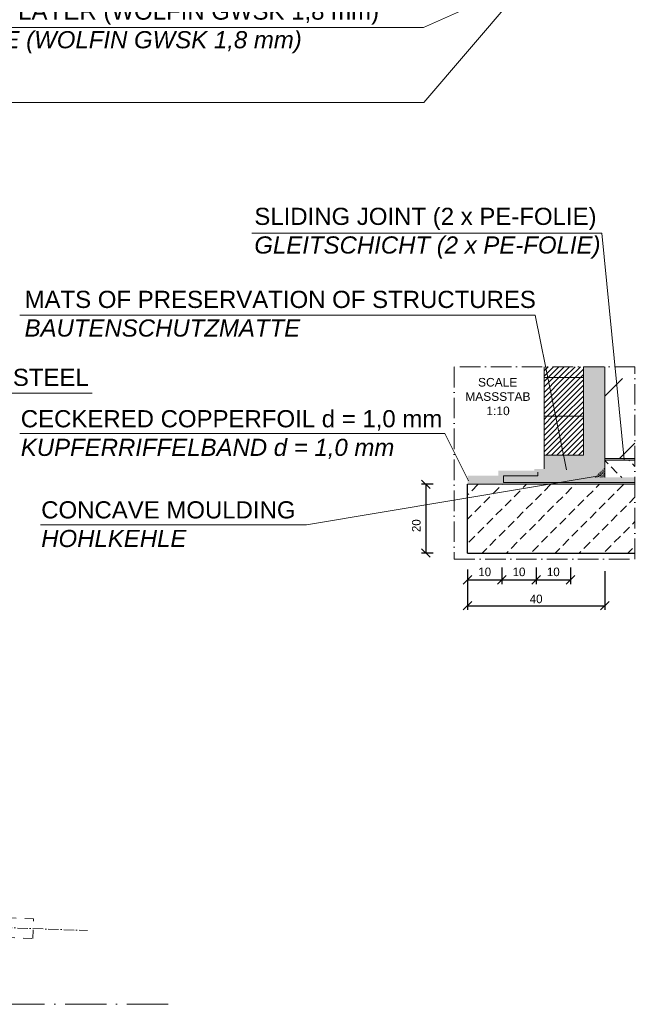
# Model space of a CAD drawing. Header units: millimetres. Extents: x -57642 to 5082813, y -177084 to 58112.
# Tile 798 of 1056: x 88494 to 92082, y -50380 to -44646. Entities that reach past the tile are written whole.
import ezdxf

# ---------------------------------------------------------------- set-up
doc = ezdxf.new("R2010")
doc.units = ezdxf.units.MM
doc.linetypes.add('ACAD_ISO10W100', pattern=[18, 12, -3, 0, -3])
doc.linetypes.add('JIS_02_1.0', pattern=[2, 1, -1])
doc.layers.add('Bemaßung', color=7, linetype='Continuous', lineweight=9)
doc.layers.add('Beschriftung', color=7, linetype='Continuous', lineweight=9)
doc.styles.add('LBB3.5M1000', font='isocp.shx', dxfattribs={"height": 3.5})
doc.dimstyles.new('DIN', dxfattribs={"dimtxt": 2.5, "dimasz": 2.5, "dimexe": 1.25, "dimexo": 0.625, "dimtad": 1, "dimtih": 1, "dimdec": 4, "dimdsep": 46, "dimlunit": 6, "dimtxsty": 'Standard', "dimcen": 2.5, "dimadec": 0, "dimazin": 0, "dimtfac": 1, "dimtdec": 4, "dimtmove": 0, "dimatfit": 3, "dimfxl": 0, "dimtvp": 1, "dimtolj": 1, "dimtzin": 0, "dimarcsym": 0})
pattern_1 = [(45, (0, 683.404), (-15.715448, 15.715448), [])]

# ---------------------------------------------------------------- blocks, each defined once
blk = doc.blocks.new('_Oblique')
at = {"color": 0, "linetype": 'ByBlock', "lineweight": -2}
blk.add_line((-0.5, -0.5), (0.5, 0.5), dxfattribs=at)
blk = doc.blocks.new('*D47')
at = {"layer": 'Bemaßung', "color": 0, "lineweight": -2, "transparency": 16777216}
for p, q in [((91104.3, -47847.5), (91104.3, -47933.8)), ((91304.3, -47837.5), (91304.3, -47933.8)), ((91104.3, -47908.8), (91304.3, -47908.8))]:
    blk.add_line(p, q, dxfattribs=at)
at = {"layer": 'DEFPOINTS', "color": 0, "transparency": 16777216}
for p in [(91104.3, -47547.5), (91304.3, -47537.5), (91304.3, -47908.8)]:
    blk.add_point(p, dxfattribs=at)
at = {"layer": 'Bemaßung', "color": 0, "lineweight": -2, "transparency": 16777216, "xscale": 50, "yscale": 50, "zscale": 50, "rotation": 180}
blk.add_blockref('_Oblique', (91104.3, -47908.8), dxfattribs=at)
at = {"layer": 'Bemaßung', "color": 0, "lineweight": -2, "transparency": 16777216, "xscale": 50, "yscale": 50, "zscale": 50}
blk.add_blockref('_Oblique', (91304.3, -47908.8), dxfattribs=at)
at = {"layer": 'Bemaßung', "color": 0, "transparency": 16777216, "insert": (91204.3, -47862.4), "char_height": 50, "attachment_point": 5}
blk.add_mtext('\\A1;10', dxfattribs=at)
blk = doc.blocks.new('*D48')
at = {"layer": 'Bemaßung', "color": 0, "lineweight": -2, "transparency": 16777216}
for p, q in [((91304.3, -47837.5), (91304.3, -47933.8)), ((91504.3, -47837.5), (91504.3, -47933.8)), ((91304.3, -47908.8), (91504.3, -47908.8))]:
    blk.add_line(p, q, dxfattribs=at)
at = {"layer": 'DEFPOINTS', "color": 0, "transparency": 16777216}
for p in [(91304.3, -47537.5), (91504.3, -47537.5), (91504.3, -47908.8)]:
    blk.add_point(p, dxfattribs=at)
at = {"layer": 'Bemaßung', "color": 0, "lineweight": -2, "transparency": 16777216, "xscale": 50, "yscale": 50, "zscale": 50, "rotation": 180}
blk.add_blockref('_Oblique', (91304.3, -47908.8), dxfattribs=at)
at = {"layer": 'Bemaßung', "color": 0, "lineweight": -2, "transparency": 16777216, "xscale": 50, "yscale": 50, "zscale": 50}
blk.add_blockref('_Oblique', (91504.3, -47908.8), dxfattribs=at)
at = {"layer": 'Bemaßung', "color": 0, "transparency": 16777216, "insert": (91404.3, -47862.4), "char_height": 50, "attachment_point": 5}
blk.add_mtext('\\A1;10', dxfattribs=at)
blk = doc.blocks.new('*D49')
at = {"layer": 'Bemaßung', "color": 0, "lineweight": -2, "transparency": 16777216}
for p, q in [((91504.3, -47837.5), (91504.3, -47933.8)), ((91704.3, -47837.5), (91704.3, -47933.8)), ((91504.3, -47908.8), (91704.3, -47908.8))]:
    blk.add_line(p, q, dxfattribs=at)
at = {"layer": 'DEFPOINTS', "color": 0, "transparency": 16777216}
for p in [(91504.3, -47537.5), (91704.3, -47537.5), (91704.3, -47908.8)]:
    blk.add_point(p, dxfattribs=at)
at = {"layer": 'Bemaßung', "color": 0, "lineweight": -2, "transparency": 16777216, "xscale": 50, "yscale": 50, "zscale": 50, "rotation": 180}
blk.add_blockref('_Oblique', (91504.3, -47908.8), dxfattribs=at)
at = {"layer": 'Bemaßung', "color": 0, "lineweight": -2, "transparency": 16777216, "xscale": 50, "yscale": 50, "zscale": 50}
blk.add_blockref('_Oblique', (91704.3, -47908.8), dxfattribs=at)
at = {"layer": 'Bemaßung', "color": 0, "transparency": 16777216, "insert": (91604.3, -47862.4), "char_height": 50, "attachment_point": 5}
blk.add_mtext('\\A1;10', dxfattribs=at)
blk = doc.blocks.new('*D50')
at = {"layer": 'Bemaßung', "color": 0, "lineweight": -2, "transparency": 16777216}
for p, q in [((91904.3, -47857.5), (91904.3, -48083.9)), ((91104.3, -47897.5), (91104.3, -48083.9)), ((91104.3, -48058.9), (91904.3, -48058.9))]:
    blk.add_line(p, q, dxfattribs=at)
at = {"layer": 'DEFPOINTS', "color": 0, "transparency": 16777216}
for p in [(91904.3, -47557.5), (91104.3, -47597.5), (91904.3, -48058.9)]:
    blk.add_point(p, dxfattribs=at)
at = {"layer": 'Bemaßung', "color": 0, "lineweight": -2, "transparency": 16777216, "xscale": 50, "yscale": 50, "zscale": 50, "rotation": 180}
blk.add_blockref('_Oblique', (91104.3, -48058.9), dxfattribs=at)
at = {"layer": 'Bemaßung', "color": 0, "lineweight": -2, "transparency": 16777216, "xscale": 50, "yscale": 50, "zscale": 50}
blk.add_blockref('_Oblique', (91904.3, -48058.9), dxfattribs=at)
at = {"layer": 'Bemaßung', "color": 0, "transparency": 16777216, "insert": (91504.3, -48020), "char_height": 50, "attachment_point": 5}
blk.add_mtext('\\A1;40', dxfattribs=at)
blk = doc.blocks.new('*D474')
at = {"layer": 'Bemaßung', "color": 0, "lineweight": -2, "transparency": 16777216}
for p, q in [((90904.3, -47352.2), (90835.7, -47352.2)), ((90860.7, -47352.2), (90860.7, -47752.2)), ((90904.3, -47752.2), (90835.7, -47752.2))]:
    blk.add_line(p, q, dxfattribs=at)
at = {"layer": 'DEFPOINTS', "color": 0, "transparency": 16777216}
for p in [(91104.3, -47352.2), (90860.7, -47752.2), (91104.3, -47752.2)]:
    blk.add_point(p, dxfattribs=at)
at = {"layer": 'Bemaßung', "color": 0, "lineweight": -2, "transparency": 16777216, "xscale": 50, "yscale": 50, "zscale": 50}
for p, rotation in [((90860.7, -47352.2), 90), ((90860.7, -47752.2), 270)]:
    blk.add_blockref('_Oblique', p, dxfattribs=dict(at, rotation=rotation))
at = {"layer": 'Bemaßung', "color": 0, "transparency": 16777216, "insert": (90805.8, -47593.1), "char_height": 50, "attachment_point": 5, "rotation": 90}
blk.add_mtext('\\A1;20', dxfattribs=at)

msp = doc.modelspace()

# ---------------------------------------------------------------- hatches: boundary and pattern name
h = msp.add_hatch()
h.set_pattern_fill('ANSI33', color=256, scale=100)
h.set_pattern_definition([(45, (-90965.96, 49127.34), (-449.0128, 449.0128), []), (45, (-90516.94, 49127.34), (-449.0128, 449.0128), [317.5, -158.75])])
h.paths.add_polyline_path([(92154.32116, -27829.22679), (92154.32116, -27822.18698), (92144.32116, -27822.18698), (92104.32116, -27829.22679)])
h.paths.add_polyline_path([(92144.32116, -28150.402), (92154.32116, -28150.402), (92154.32116, -28143.36219), (92144.32116, -28143.36219)])
h.paths.add_polyline_path([(92154.32116, -42689.9717), (92154.32116, -42682.93189), (92144.32116, -42682.93189), (92104.32116, -42689.9717)])
h.paths.add_polyline_path([(92154.32116, -43025.22653), (92144.32116, -43025.22653), (92144.32116, -43032.26634), (92154.32116, -43032.26634)])
h.paths.add_polyline_path([(95854.32116, -42975.94787), (95854.32116, -42982.98768), (95864.32116, -42982.98768), (95904.32116, -42975.94787)])
h.paths.add_polyline_path([(95854.32116, -42640.69303), (95864.32116, -42640.69303), (95864.32116, -42633.65322), (95854.32116, -42633.65322)])
h.paths.add_polyline_path([(95854.32116, -28115.20296), (95854.32116, -28122.24277), (95864.32116, -28122.24277), (95904.32116, -28115.20296)])
h.paths.add_polyline_path([(95864.32116, -27794.02774), (95854.32116, -27794.02774), (95854.32116, -27801.06755), (95864.32116, -27801.06755)])
h.paths.add_polyline_path([(92080.24827, -46667.49095), (91904.32116, -46667.49095), (91904.32116, -47202.21487), (92080.24827, -47202.21487)])
h = msp.add_hatch()
h.set_pattern_fill('ANSI33', color=256, scale=50)
h.paths.add_polyline_path([(87807.31478, -46446.17317), (87807.31478, -46186.41314), (85906.51241, -46091.37302), (85906.51241, -46141.37302), (85730.86494, -46141.37302, -1), (85710.15988, -46141.37302), (85535.51241, -46141.37302), (85495.51241, -46141.37302), (85380.86494, -46141.37302, -1), (85360.15988, -46141.37302), (85245.51241, -46141.37302), (85245.51241, -47568.4154), (86307.10248, -47547.93732), (86423.83741, -46821.94125), (87807.31478, -46821.94125)])
h.paths.add_polyline_path([(85720.51241, -46230.46659), (85715.51241, -46230.46659), (85720.51241, -46232.22654)], flags=16)
h.paths.add_polyline_path([(85395.51241, -46212.86706), (85370.51241, -46212.86706), (85370.51241, -46216.38697), (85375.51241, -46216.38697)], flags=16)
h.paths.add_polyline_path([(87807.31478, -47633.31946), (85245.51241, -47682.73667), (85245.51241, -47831.00057), (85360.15988, -47831.00057, -1), (85380.86494, -47831.00057), (85495.51241, -47831.00057), (85495.51241, -47966.16561), (85817.45415, -47966.16561), (87807.31478, -47927.78117)])
h.paths.add_polyline_path([(85370.51241, -47759.50653), (85370.51241, -47755.98662), (85365.51241, -47755.98662), (85345.51241, -47759.50653)], flags=16)
h.paths.add_polyline_path([(85817.45415, -47966.16561), (85495.51241, -47966.16561), (85495.51241, -47831.00057), (85380.86494, -47831.00057, -1), (85360.15988, -47831.00057), (85245.51241, -47831.00057), (84445.51241, -47831.00057), (84445.51241, -48031.00057), (83945.51241, -48031.00057), (83945.51241, -47831.00057), (83830.86494, -47831.00057, -1), (83810.15988, -47831.00057), (83695.51241, -47831.00057), (83695.51241, -48042.63861), (83745.33257, -48042.63861), (83745.33257, -48331.00057), (85452.61919, -48331.00057)])
h.paths.add_polyline_path([(85370.51241, -47927.13394), (85365.51241, -47927.13394), (85370.51241, -47928.89389)], flags=16)
h.paths.add_polyline_path([(83845.51241, -47902.49461), (83820.51241, -47902.49461), (83820.51241, -47906.01451), (83825.51241, -47906.01451)], flags=16)
h.paths.add_polyline_path([(84445.51241, -47831.00057), (83945.51241, -47831.00057), (83945.51241, -48031.00057), (84445.51241, -48031.00057)], flags=17)
h.paths.add_polyline_path([(85635.51379, -46499.82645), (85835.51379, -46499.82645), (85835.51379, -46349.82645), (85635.51379, -46349.82645)], flags=24)
h.paths.add_polyline_path([(86423.54578, -47175.90425), (88916.31522, -47175.90425), (88916.31522, -46462.73917), (86423.54578, -46462.73917)], flags=9)
h = msp.add_hatch()
h.set_pattern_fill('ANSI33', color=256, scale=50)
h.paths.add_polyline_path([(87807.31478, -46821.94125), (86423.83741, -46821.94125), (86307.10248, -47547.93732), (87807.31478, -47518.9982), (87807.31478, -47206.31641)])
h.paths.add_polyline_path([(86585.86332, -47555.7978), (87054.85533, -47540.6675), (87048.21067, -47334.70371), (86579.21865, -47349.83401)], flags=9)
h.paths.add_polyline_path([(86423.54578, -47175.90425), (88916.31522, -47175.90425), (88916.31522, -46462.73917), (86423.54578, -46462.73917)], flags=9)
h = msp.add_hatch(color=253)
h.dxf.hatch_style = 1
h.paths.add_polyline_path([(91904.32116, -46667.49095), (91900.17916, -46667.49095), (91900.17916, -47250.49901), (91838.46329, -47312.21487), (91844.32116, -47312.21487), (91904.32116, -47252.21487)])
h.paths.add_polyline_path([(91860.17916, -47233.93047), (91860.17916, -47219.78833), (91817.75261, -47262.21487), (91494.32116, -47262.21487), (91494.32116, -47272.21487), (91284.32116, -47272.21487), (91284.32116, -47302.21487), (91104.32116, -47302.21487), (91104.32116, -47312.21487), (91294.32116, -47312.21487), (91294.32116, -47282.21487), (91504.32116, -47282.21487), (91504.32116, -47272.21487), (91821.89475, -47272.21487)])
h = msp.add_hatch(color=254)
h.dxf.hatch_style = 1
h.paths.add_polyline_path([(91900.17916, -47250.49901), (91900.17916, -46667.49095), (91890.17916, -46667.49095), (91890.17916, -47246.35687), (91834.32116, -47302.21487), (91534.32116, -47302.21487), (91534.32116, -47322.21487), (92080.24827, -47322.21487), (92080.24827, -47312.21487), (91838.46329, -47312.21487)], flags=17)
h.paths.add_polyline_path([(91314.32116, -47302.21487), (91514.32116, -47302.21487), (91514.32116, -47282.21487), (91826.03689, -47282.21487), (91870.17916, -47238.0726), (91870.17916, -46667.49095), (91860.17916, -46667.49095), (91860.17916, -47233.93047), (91821.89475, -47272.21487), (91504.32116, -47272.21487), (91504.32116, -47282.21487), (91504.32116, -47292.21487), (91304.32116, -47292.21487), (91304.32116, -47322.21487), (91114.32116, -47322.21487), (91114.32116, -47342.21487), (91304.32116, -47342.21487), (91304.32116, -47352.21487), (92080.24827, -47352.21487), (92080.24827, -47342.21487), (91314.32116, -47342.21487)])
h = msp.add_hatch(color=250)
h.dxf.hatch_style = 1
h.paths.add_polyline_path([(91890.17916, -47246.35687), (91890.17916, -46667.49095), (91870.17916, -46667.49095), (91870.17916, -47238.0726), (91826.03689, -47282.21487), (91514.32116, -47282.21487), (91514.32116, -47302.21487), (91314.32116, -47302.21487), (91314.32116, -47342.21487), (92080.24827, -47342.21487), (92080.24827, -47322.21487), (91534.32116, -47322.21487), (91534.32116, -47302.21487), (91834.32116, -47302.21487)])
at = {"lineweight": 5}
h = msp.add_hatch(dxfattribs=at)
h.set_pattern_fill('ANSI31', color=256, scale=7, style=0)
h.set_pattern_definition(pattern_1)
h.paths.add_polyline_path([(91780.17916, -46667.49095), (91550.17916, -46667.49095), (91550.17916, -46730.21487), (91780.17916, -46730.21487)])
h = msp.add_hatch(dxfattribs=at)
h.set_pattern_fill('ANSI31', color=256, scale=7, style=0)
h.set_pattern_definition(pattern_1)
h.paths.add_polyline_path([(91780.17916, -46730.21487), (91550.17916, -46730.21487), (91550.17916, -46956.21487), (91780.17916, -46956.21487)])
h = msp.add_hatch(dxfattribs=at)
h.set_pattern_fill('ANSI31', color=256, scale=7, style=0)
h.set_pattern_definition(pattern_1)
h.paths.add_polyline_path([(91780.17916, -46956.21487), (91550.17916, -46956.21487), (91550.17916, -47182.21487), (91780.17916, -47182.21487)])
h = msp.add_hatch(color=254)
h.dxf.hatch_style = 1
h.paths.add_polyline_path([(92080.24827, -47202.21487), (91904.32116, -47202.21487), (91904.32116, -47212.21487), (92080.24827, -47212.21487)])
at = {"lineweight": 9}
h = msp.add_hatch(dxfattribs=at)
h.set_pattern_fill('BETON_UNBEWEHRT', color=256, scale=400, angle=90, pattern_type=2)
h.set_pattern_definition([(135, (-76066.7, 49198.05), (-70.71068, -70.71068), [50, -25])])
h.paths.add_polyline_path([(92080.24827, -47312.21487), (92080.24827, -47212.21487), (91904.32116, -47212.21487), (91904.32116, -47312.21487)])
h = msp.add_hatch(color=250)
h.dxf.hatch_style = 1
h.paths.add_polyline_path([(91304.32116, -47292.21487), (91504.32116, -47292.21487), (91504.32116, -47282.21487), (91294.32116, -47282.21487), (91294.32116, -47312.21487), (91104.32116, -47312.21487), (91104.32116, -47352.21487), (91304.32116, -47352.21487), (91304.32116, -47342.21487), (91114.32116, -47342.21487), (91114.32116, -47322.21487), (91304.32116, -47322.21487)])
h = msp.add_hatch(dxfattribs=at)
h.set_pattern_fill('AR-SAND', color=256, scale=0.1, angle=2.862405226, style=0)
h.set_pattern_definition([(40.362405, (70589.392, -60875.6644), (-0.4042048, 4.880036), [0, -3.8608, 0, -4.318, 0, -4.1275]), (10.362405, (70589.392, -60875.6644), (4.131659, 7.3837887), [0, -2.0828, 0, -3.4798, 0, -1.3335]), (330.362405, (70586.272, -60875.8205), (7.8993371, 0.40935666), [0, -1.27, 0, -4.572, 0, -5.969]), (320.362405, (70586.272, -60875.8205), (7.5147123, 2.6078137), [0, -0.635, 0, -2.9972, 0, -3.429])])
h.paths.add_polyline_path([(91904.32116, -47252.21487), (91844.32116, -47312.21487), (91904.32116, -47312.21487)])
h = msp.add_hatch(dxfattribs=at)
h.set_pattern_fill('BETON_UNBEWEHRT', color=256, scale=400, pattern_type=2)
h.set_pattern_definition([(45, (-75995.99, 49095.34), (-70.71068, 70.71068), [50, -25])])
h.paths.add_polyline_path([(92080.24827, -47752.21487), (92080.24827, -47352.21487), (91104.32116, -47352.21487), (91104.32116, -47752.21487)])
at = {"layer": 'Bemaßung', "lineweight": 5}
h = msp.add_hatch(dxfattribs=at)
h.set_pattern_fill('AR-SAND', color=256, scale=0.25)
h.set_pattern_definition([(37.5, (0, 683.404), (-0.4000078, 12.2353309), [0, -9.652, 0, -10.795, 0, -10.31875]), (7.5, (0, 683.404), (11.238082, 17.9206275), [0, -5.207, 0, -8.6995, 0, -3.33375]), (327.5, (-7.81, 683.404), (19.7748093, 0.0359296), [0, -3.175, 0, -11.43, 0, -14.9225]), (317.5, (-7.81, 683.404), (19.0889113, 5.573233), [0, -1.5875, 0, -7.493, 0, -8.5725])])
h.paths.add_polyline_path([(91860.17916, -47219.78833), (91860.17916, -46667.49095), (91780.17916, -46667.49095), (91780.17916, -47182.21487), (91550.17916, -47182.21487), (91550.17916, -47262.21487), (91817.75261, -47262.21487)])

# ---------------------------------------------------------------- linework, layer by layer
at = {"lineweight": 9}
for p, q in [((90846.95277, -44691.29025, -475.00001), (91419.77884, -44437.32091)), ((90848.78371, -45128.04667, -475.00001), (91428.34342, -44451.55789)), ((91887.95327, -45888.85654), (92018.05068, -47206.76003)), ((88495.13948, -46366.91047), (91498.60407, -46366.91047)), ((91680.55488, -47267.76827), (91498.60407, -46366.91047)), ((91780.17916, -46667.49095), (91780.17916, -47182.21487)), ((88915.80884, -46821.94125), (86423.83741, -46821.94125)), ((88495.13948, -47056.78992), (90972.69604, -47056.78992)), ((90972.69604, -47056.78992), (91109.69178, -47332.81696)), ((91550.17916, -47182.21487), (91550.17916, -47262.21487)), ((90165.59741, -47587.45224, -475.00001), (91882.92885, -47300.31546)), ((91314.32116, -47342.21487), (91314.32116, -47302.21487)), ((91314.32116, -47302.21487), (91514.32116, -47302.21487)), ((91514.32116, -47302.21487), (91514.32116, -47282.21487)), ((91104.32116, -47352.21487), (92080.24827, -47352.21487)), ((91314.32116, -47342.21487), (92080.24827, -47342.21487))]:
    msp.add_line(p, q, dxfattribs=at)
at = {"lineweight": 15}
for p, q in [((91904.32116, -46667.49095), (91904.32116, -47312.21487)), ((91904.32116, -47202.21487), (92080.24827, -47202.21487)), ((91904.32116, -47212.21487), (92080.24827, -47212.21487))]:
    msp.add_line(p, q, dxfattribs=at)
for q in [(91104.32116, -47352.21487), (92080.24827, -47752.21487)]:
    msp.add_line((91104.32116, -47752.21487), q)
at = {"linetype": 'ACAD_ISO10W100', "lineweight": 18, "ltscale": 5}
msp.add_line((86319.70177, -49858.549), (88889.2801, -49950.76878), dxfattribs=at)
at = {"linetype": 'ACAD_ISO10W100', "lineweight": 18, "ltscale": 20}
msp.add_line((89359.02532, -50380.40517), (87869.86812, -50380.40517), dxfattribs=at)
at = {"lineweight": 9, "elevation": -475.00001}
for points in [[(87549.61238, -44691.29025), (90846.95277, -44691.29025)], [(87549.61238, -45128.04667), (90848.78371, -45128.04667)], [(88614.63013, -47587.45224), (90165.59741, -47587.45224)]]:
    msp.add_lwpolyline(points, dxfattribs=at)
at = {"lineweight": 9}
for points in [[(89847.33117, -45888.85654), (91887.95327, -45888.85654)], [(91550.17916, -46667.49095), (91550.17916, -46730.21487), (91780.17916, -46730.21487), (91780.17916, -46667.49095)], [(91780.17916, -46730.21487), (91550.17916, -46730.21487), (91550.17916, -46956.21487), (91780.17916, -46956.21487), (91780.17916, -46730.21487)], [(91780.17916, -46956.21487), (91550.17916, -46956.21487), (91550.17916, -47182.21487), (91780.17916, -47182.21487), (91780.17916, -46956.21487)]]:
    msp.add_lwpolyline(points, dxfattribs=at)
at = {"linetype": 'ACAD_ISO10W100', "lineweight": 18, "ltscale": 10}
msp.add_lwpolyline([(91027.02285, -47788.64864), (92080.24827, -47788.64864), (92080.24827, -46667.49095), (91027.02285, -46667.49095)], close=True, dxfattribs=at)
at = {"linetype": 'JIS_02_1.0', "lineweight": 18, "ltscale": 50}
msp.add_lwpolyline([(86316.23078, -49915.61122), (88570.07568, -49996.49962), (88574.17516, -49882.27316), (86319.74072, -49801.36361)], dxfattribs=at)

# ---------------------------------------------------------------- texts
at = {"insert": (91072.89814, -46732.70457), "char_height": 50, "attachment_point": 1, "style": 'LBB3.5M1000'}
msp.add_mtext_dynamic_manual_height_columns('\\pi92.665;{\\fArial|b0|i0|c0|p34;SCALE\\P\\pi18.006;MASSSTAB\\P\\pi141.25;1:10}', width=407.4997136, gutter_width=17.5, heights=[0], dxfattribs=at)
at = {"layer": 'Beschriftung', "char_height": 100, "attachment_point": 1, "style": 'LBB3.5M1000'}
for s, insert, width in [('{\\fArial|b0|i0|c0|p34;PROTECTIVE LAYER (WOLFIN GWSK 1,8 mm)\\P\\fArial|b0|i1|c0|p34;SCHUTZLAGE (WOLFIN GWSK 1,8 mm)}', (87553.84098, -44546.19377, -475.00001), 3120.7263023), ('{\\fArial|b0|i0|c0|p34;SLIDING JOINT (2 x PE-FOLIE)\\P\\fArial|b0|i1|c0|p34;GLEITSCHICHT (2 x PE-FOLIE)}', (89861.53808, -45741.61205), 2012.0748098), ('{\\fArial|b0|i0|c0|p34;MATS OF PRESERVATION OF STRUCTURES\\P\\fArial|b0|i1|c0|p34;BAUTENSCHUTZMATTE}', (88522.37622, -46225.23593, -475.00001), 2976.2278532), ('{\\fArial|b0|i0|c0|p34;LEAKAGE CONTROL PIPE\\P%%C114,3x3,6 PN 16 STAINLESS STEEL\\P\\fArial|b0|i1|c0|p34;LECKKONTROLLROHR\\PNICHTROSTENDER STAHL}', (86458.7777, -46512.43221, -475.00001), 3120.7263023), ('{\\fArial|b0|i0|c0|p34;\\C256;CECKERED COPPERFOIL d = 1,0 mm\\P\\fArial|b0|i1|c0|p34;KUPFERRIFFELBAND d = 1,0 mm}', (88500.32259, -46920.17704, -475.00001), 2453.1259384), ('{\\fArial|b0|i0|c0|p34;CONCAVE MOULDING\\P\\fArial|b0|i1|c0|p34;HOHLKEHLE}', (88619.3748, -47450.8575, -475.00001), 1491.6948631)]:
    msp.add_mtext(s, dxfattribs=dict(at, insert=insert, width=width))

# ---------------------------------------------------------------- dimensions: what is measured, and where the dimension line sits
at = {"layer": 'Bemaßung'}
dim = msp.add_linear_dim(base=(90860.69305, -47752.21487), p1=(91104.32116, -47352.21487), p2=(91104.32116, -47752.21487), angle=90, text='20', dimstyle='DIN', override={"dimscale": 100, "dimtxt": 0.5, "dimasz": 0.5, "dimexe": 0.25, "dimexo": 2, "dimgap": 0, "dimtih": 0, "dimdec": 2, "dimblk1": 'Oblique', "dimblk2": 'Oblique', "dimsah": 1, "dimtmove": 2}, dxfattribs=at)
dim.commit()
dim.dimension.update_dxf_attribs({"geometry": '*D474', "text_midpoint": (90805.80371, -47593.06623), "dimtype": 160})
for base, p1, p2, text, picture, middle in [((91304.32116, -47908.80276), (91104.32116, -47547.52022), (91304.32116, -47537.52022), '10', '*D47', (91204.32116, -47862.4025)), ((91904.32116, -48058.88655), (91104.32116, -47597.52022), (91904.32116, -47557.52022), '40', '*D50', (91504.32116, -48020.04729)), ((91504.32116, -47908.80276), (91304.32116, -47537.52022), (91504.32116, -47537.52022), '10', '*D48', (91404.32116, -47862.4025)), ((91704.32116, -47908.80276), (91504.32116, -47537.52022), (91704.32116, -47537.52022), '10', '*D49', (91604.32116, -47862.4025))]:
    dim = msp.add_linear_dim(base=base, p1=p1, p2=p2, text=text, dimstyle='DIN', override={"dimscale": 100, "dimtxt": 0.5, "dimasz": 0.5, "dimexe": 0.25, "dimexo": 3, "dimgap": 0, "dimtih": 0, "dimdec": 2, "dimblk1": 'Oblique', "dimblk2": 'Oblique', "dimsah": 1, "dimtmove": 2}, dxfattribs=at)
    dim.commit()
    dim.dimension.update_dxf_attribs({"geometry": picture, "text_midpoint": middle, "dimtype": 160})

doc.saveas('drawing.dxf')
